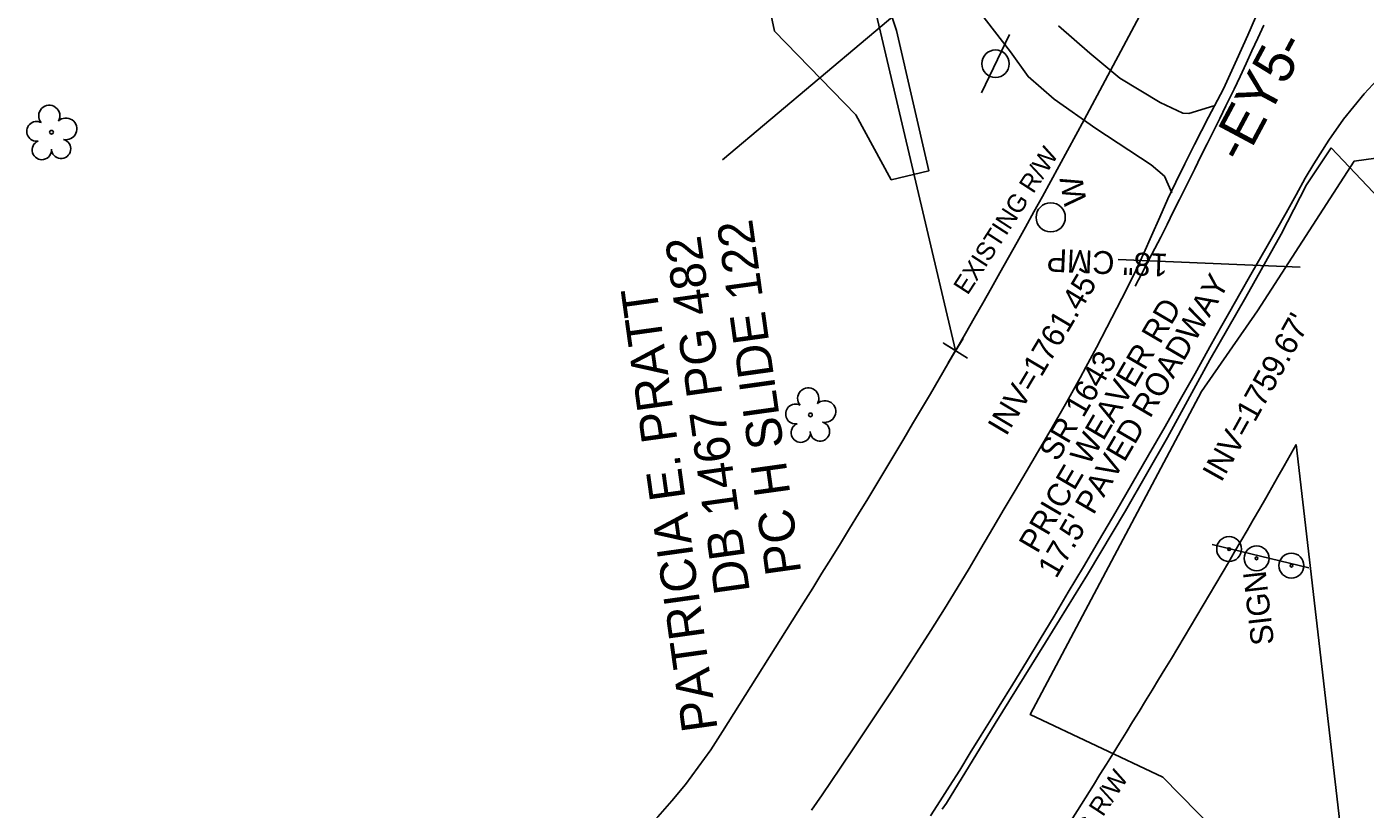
# Model space of a CAD drawing. Extents: x 472260 to 482161, y 489063 to 507124.
# Drawn here: x 477875.2 to 478109.7, y 497244.2 to 497381.3 of the extents above; entities that cross this region are included whole.
import ezdxf

# ---------------------------------------------------------------- set-up
doc = ezdxf.new("R2010")
doc.units = 0
for name, color, linetype in [('Exist Roads EOP Other Cogo Point CELL', 7, 'Continuous'), ('Exist Structure Minor Drop Inlet Cogo Elevation', 7, 'Continuous'), ('Exist Structure Minor Drop Inlet Cogo Number', 7, 'Continuous'), ('Exist Structure Minor Pipes CMP 15 Inch Cogo Point CELL', 7, 'Continuous'), ('Prop Drainage Structure Catch Basin Convert From Junction Box Label', 7, 'Continuous'), ('Prop Drainage Structure Drop Inlet Grate 2 Narrow Slots and Sag Grates 840 24 CELL', 7, 'Continuous'), ('Prop Drainage Structure Drop Inlet Grate 2 Wide Slots and Flat Grates 840 20 Label', 7, 'Continuous'), ('Prop Drainage Structure Drop Inlet Grate 2 Wide Slots and Sag Grates 840 22 Label', 7, 'Continuous'), ('Prop Drainage Structure Pipe Alternate 15in', 7, 'Continuous'), ('Prop Drainage Structure Pipe Collar CELL', 7, 'Continuous'), ('Prop Drainage Structure Pipe CSP 18in Label', 7, 'Continuous'), ('Prop Drainage Structure Pipe Plug CELL', 7, 'Continuous'), ('Prop Drainage Structure Pipe RCP 15in Class III', 7, 'Continuous'), ('Prop Drainage Structure Pipe RCP 18in Class III', 7, 'Continuous'), ('Prop Drainage Structure Pipe RCP 48in Class IV', 7, 'Continuous'), ('Prop Drainage Structure Pipe RCP 66in Class IV', 7, 'Continuous'), ('Prop Drainage Structure Pipe RCP 66in Class IV Label', 7, 'Continuous'), ('Prop Drainage Structure Pipe Stub Out CELL', 7, 'Continuous'), ('Prop Drainage Structure Pipe Welded Steel 66in Label', 7, 'Continuous'), ('Prop Drainage Structure Pipe Welded Steel 72in Label', 7, 'Continuous'), ('Prop Drainage Structure Tops and Inverts LABEL', 7, 'Continuous'), ('Prop Erosion Rip Rap Pad at Outlet Label', 7, 'Continuous'), ('Scratch_Level_7', 7, 'Continuous')]:
    doc.layers.add(name, color=color, linetype=linetype)

msp = doc.modelspace()

# ---------------------------------------------------------------- linework, layer by layer
at = {"layer": 'Exist Roads EOP Other Cogo Point CELL'}
msp.add_line((478037.92, 497324.55), (478037.92, 497324.55), dxfattribs=at)
msp.add_lwpolyline([(478040.04, 497323.23), (478035.79, 497325.86), (478037.92, 497324.55), (478036.6, 497322.42), (478039.23, 497326.67)], dxfattribs=at)
at = {"layer": 'Exist Structure Minor Drop Inlet Cogo Elevation'}
for p, q in [((478060.43, 497365), (478079.7, 497401.01)), ((478244.7, 496030.8), (478097.62, 497308.11)), ((477997.08, 497257.79), (478011.26, 497280.36)), ((478047.88, 497225.87), (478062.06, 497248.43))]:
    msp.add_line(p, q, dxfattribs=at)
for centre, radius, start, end in [((476823.92, 498026.62), 1402.39, 327.85, 331.85), ((476823.92, 498026.62), 1462.39, 327.85, 330.57216), ((477906.29, 497314.86), 107.24, 264.5667, 327.85)]:
    msp.add_arc(centre, radius, start, end, dxfattribs=at)
at = {"layer": 'Exist Structure Minor Drop Inlet Cogo Number'}
msp.add_line((477984.15, 497552.94), (478037.92, 497324.55), dxfattribs=at)
at = {"layer": 'Prop Drainage Structure Catch Basin Convert From Junction Box Label'}
for points in [[(478103.72, 497360.07), (478099.42, 497353.58), (478094.96, 497344.94), (478088.79, 497333.91), (478082.5, 497322.94), (478075.04, 497309.33), (478067.71, 497296.46), (478061.05, 497285.32), (478053.7, 497273.38), (478044.86, 497259.21), (478036.32, 497245.25), (478035.57, 497244.2)], [(478103.72, 497360.07), (478119.45, 497343.51)]]:
    msp.add_lwpolyline(points, dxfattribs=at)
at = {"layer": 'Prop Drainage Structure Drop Inlet Grate 2 Narrow Slots and Sag Grates 840 24 CELL'}
msp.add_lwpolyline([(478069.39, 497335.85), (478070.53, 497338.04), (478071.68, 497340.24), (478072.83, 497342.43), (478073.87, 497344.41), (478074.97, 497346.62), (478076.07, 497348.83), (478077.17, 497351.04), (478078.27, 497353.25), (478079.37, 497355.46), (478079.83, 497356.37), (478080.92, 497358.58), (478082.02, 497360.79), (478083.11, 497363), (478084.2, 497365.21), (478085.3, 497367.42), (478086.39, 497369.63), (478086.74, 497370.35), (478087.78, 497372.59), (478088.81, 497374.83), (478089.85, 497377.07), (478090.88, 497379.31), (478091.91, 497381.55)], dxfattribs=at)
at = {"layer": 'Prop Drainage Structure Drop Inlet Grate 2 Wide Slots and Flat Grates 840 20 Label'}
for p, q in [((477879.52, 497362.8), (477879.52, 497362.8)), ((478012.49, 497313.28), (478012.49, 497313.28))]:
    msp.add_line(p, q, dxfattribs=at)
for centre in [(477879.52, 497362.8), (478012.49, 497313.28)]:
    msp.add_circle(centre, 0.326, dxfattribs=at)
for centre, radius, start, end in [((477879.13, 497365.67), 1.86, 330.1651, 219.7134), ((477876.91, 497362.95), 1.73, 62.6636, 279.3457), ((477882.06, 497363.39), 1.9, 257.1011, 134.1999), ((477877.81, 497359.68), 1.69, 111.5671, 6.231), ((477881.19, 497359.9), 1.7, 181.2822, 74.56), ((478012.11, 497316.16), 1.86, 330.1651, 219.7134), ((478009.89, 497313.44), 1.73, 62.6636, 279.3457), ((478015.04, 497313.87), 1.9, 257.1011, 134.1999), ((478010.79, 497310.16), 1.69, 111.5671, 6.231), ((478014.16, 497310.38), 1.7, 181.2822, 74.56)]:
    msp.add_arc(centre, radius, start, end, dxfattribs=at)
at = {"layer": 'Prop Drainage Structure Pipe Alternate 15in'}
msp.add_circle((478054.59, 497347.89), 2.56, dxfattribs=at)
at = {"layer": 'Prop Drainage Structure Pipe CSP 18in Label'}
for p, q in [((478042.44, 497369.7), (478047.39, 497379.91)), ((478044.92, 497374.81), (478044.92, 497374.81))]:
    msp.add_line(p, q, dxfattribs=at)
msp.add_circle((478044.92, 497374.81), 2.41, dxfattribs=at)
at = {"layer": 'Prop Drainage Structure Pipe Plug CELL'}
msp.add_line((478099.82, 497286.46), (478082.88, 497290.56), dxfattribs=at)
at = {"layer": 'Prop Drainage Structure Pipe RCP 15in Class III'}
for centre, radius in [((478085.85, 497289.78), 2.18), ((478085.85, 497289.78), 0.24), ((478090.66, 497288.15), 2.18), ((478090.66, 497288.15), 0.24), ((478096.76, 497286.87), 2.18), ((478096.76, 497286.87), 0.24)]:
    msp.add_circle(centre, radius, dxfattribs=at)
at = {"layer": 'Prop Drainage Structure Pipe RCP 18in Class III'}
for points in [[(478075.79, 497352.16), (478074.55, 497355.1), (478072.19, 497357.11), (478062.49, 497363.44), (478055.18, 497368.61), (478050.63, 497372.54), (478047.52, 497376.88), (478041.95, 497384.11)], [(478055.96, 497381.42), (478061.42, 497376.66), (478066.69, 497372.29), (478073.78, 497368.03), (478077.76, 497366.14), (478078.82, 497366.1), (478083.16, 497367.43)]]:
    msp.add_lwpolyline(points, dxfattribs=at)
at = {"layer": 'Prop Drainage Structure Pipe RCP 66in Class IV'}
msp.add_line((478066.39, 497340.53), (478098.28, 497339.17), dxfattribs=at)
at = {"layer": 'Prop Drainage Structure Pipe Stub Out CELL'}
for points in [[(478012.69, 497244.02), (478014.57, 497246.71), (478017.72, 497251.38), (478020.21, 497255.11), (478022.88, 497259.13), (478025.68, 497263.34), (478028.43, 497267.51), (478031.07, 497271.58), (478033.6, 497275.51), (478036, 497279.3), (478038.22, 497282.91), (478040.28, 497286.38), (478042.35, 497289.88), (478044.44, 497293.43), (478046.44, 497296.82), (478048.36, 497300.06), (478050.28, 497303.3), (478052.26, 497306.67), (478054.65, 497310.79), (478057.4, 497315.56), (478059.77, 497319.79), (478060.77, 497321.63), (478062.62, 497325.11), (478064.43, 497328.57), (478066.2, 497332), (478067.92, 497335.35), (478069.51, 497338.58), (478070.9, 497341.63), (478072.25, 497344.68), (478073.69, 497347.93), (478075.14, 497351.13), (478076.54, 497354.05), (478078.1, 497357.29), (478079.78, 497360.65), (478082.25, 497365.42), (478084.85, 497370.41), (478087.21, 497375.53), (478089.12, 497379.83), (478091.22, 497384.63)], [(478111.8, 497371.97), (478109.54, 497369.53), (478105.91, 497365.12), (478103.3, 497361.44), (478100.68, 497357.26), (478099.2, 497354.74), (478097.57, 497351.86), (478095.84, 497348.69), (478094.16, 497345.68), (478092.53, 497342.83), (478089.68, 497337.9), (478087.7, 497334.48), (478085.95, 497331.4), (478084.35, 497328.53), (478082.79, 497325.72), (478079.89, 497320.53), (478077.35, 497316.03), (478074.62, 497311.22), (478071.75, 497306.23), (478068.87, 497301.24), (478065.99, 497296.3), (478063.14, 497291.44), (478060.32, 497286.69), (478057.67, 497282.21), (478055.19, 497278.01), (478052.77, 497273.97), (478050.37, 497270.04), (478047.96, 497266.13), (478045.55, 497262.28), (478044.43, 497260.47), (478042.38, 497257.15), (478040.49, 497254.07), (478038.64, 497251.06), (478036.88, 497248.22), (478035.23, 497245.64), (478033.52, 497243.02)]]:
    msp.add_lwpolyline(points, dxfattribs=at)
at = {"layer": 'Prop Drainage Structure Tops and Inverts LABEL'}
msp.add_lwpolyline([(478061.9, 497159.5), (478060.76, 497167.21), (478076.59, 497184.26), (478079.28, 497196.19), (478077.12, 497216.22), (478089.28, 497228.61), (478089.68, 497234.1), (478074.26, 497249.81), (478051.02, 497260.79), (478081, 497317.4), (478090.81, 497331.53), (478107.74, 497357.73), (478122.56, 497359.77), (478132.29, 497281.51), (478141.65, 497174.35)], dxfattribs=at)
at = {"layer": 'Prop Erosion Rip Rap Pad at Outlet Label'}
msp.add_lwpolyline([(478026.64, 497354.44), (478020.47, 497365.87), (478006.17, 497380.52), (478002.15, 497399.55), (478010.45, 497415.73), (478005.35, 497430.12), (477990.46, 497438.76), (478000.88, 497458.56), (478007.47, 497447.93), (478015.39, 497417.28), (478027.6, 497380.61), (478033.24, 497356.06), (478026.64, 497354.44)], dxfattribs=at)
at = {"layer": 'Scratch_Level_7'}
msp.add_line((478047.06, 497400.12), (477997.08, 497357.96), dxfattribs=at)

# ---------------------------------------------------------------- texts
at = {"layer": 'Exist Structure Minor Pipes CMP 15 Inch Cogo Point CELL'}
for rotation, p in [(57.0762, (478040.03, 497334.13)), (56.6665, (478052.11, 497225.06))]:
    msp.add_text('EXISTING R/W', height=3.2, rotation=rotation, dxfattribs=at).set_placement(p)
at = {"layer": 'Prop Drainage Structure Drop Inlet Grate 2 Wide Slots and Sag Grates 840 22 Label'}
for s, p in [("17.5' PAVED ROADWAY", (478055.55, 497284.46)), ('PRICE WEAVER RD', (478052.24, 497288.84)), ('SR 1643', (478055.79, 497304.93))]:
    msp.add_text(s, height=4, rotation=59.6209, dxfattribs=at).set_placement(p)
at = {"layer": 'Prop Drainage Structure Pipe Alternate 15in'}
msp.add_text('W', height=4, rotation=100.2943, dxfattribs=at).set_placement((478060.95, 497350.4))
at = {"layer": 'Prop Drainage Structure Pipe Collar CELL'}
msp.add_text('-EY5-', height=7, rotation=61.85, dxfattribs=at).set_placement((478088.34, 497357.11))
at = {"layer": 'Prop Drainage Structure Pipe RCP 48in Class IV'}
msp.add_text('SIGN', height=4, rotation=96.5619, dxfattribs=at).set_placement((478093.74, 497273.16))
at = {"layer": 'Prop Drainage Structure Pipe RCP 66in Class IV Label'}
msp.add_text('18" CMP', height=4, rotation=177.5495, dxfattribs=at).set_placement((478075.18, 497341.49))
at = {"layer": 'Prop Drainage Structure Pipe Welded Steel 66in Label'}
for s, p in [('PC H SLIDE 122', (478010.9, 497285.66)), ('DB 1467 PG 482', (478001.9, 497282.32))]:
    msp.add_text(s, height=6.25, rotation=97.9227, dxfattribs=at).set_placement(p)
at = {"layer": 'Prop Drainage Structure Pipe Welded Steel 72in Label'}
for s, rotation, p in [("INV=1761.45'", 59.282, (478046.78, 497309.41)), ("INV=1759.67'", 60.8195, (478084.47, 497301.32))]:
    msp.add_text(s, height=4, rotation=rotation, dxfattribs=at).set_placement(p)
at = {"layer": 'Scratch_Level_7'}
msp.add_text('PATRICIA E. PRATT', height=6.25, rotation=97.9227, dxfattribs=at).set_placement((477996.25, 497258.21))

doc.saveas('drawing.dxf')
